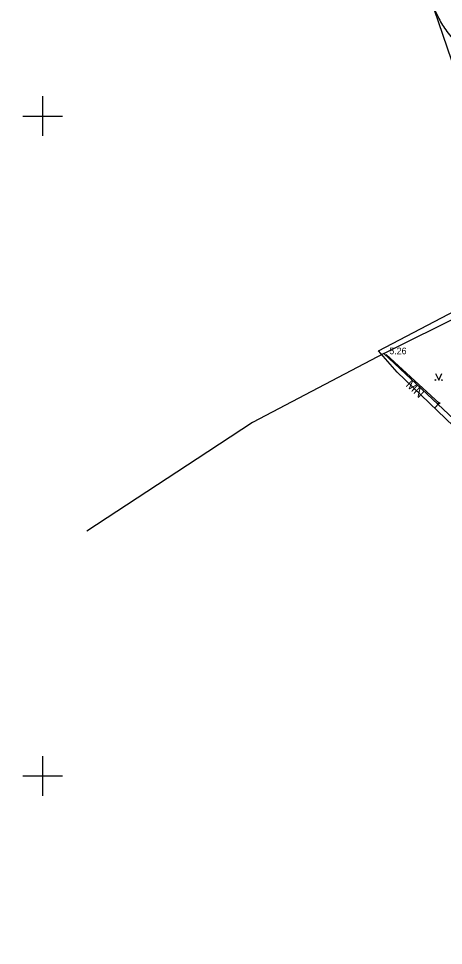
# Model space of a CAD drawing. Extents: x 519536 to 519949, y 326041 to 326519.
# Drawn here: x 519598.2 to 519630.4, y 326187.2 to 326257.4 of the extents above; entities that cross this region are included whole.
import ezdxf

# ---------------------------------------------------------------- set-up
doc = ezdxf.new("R2010")
doc.units = 0
for name, color, linetype in [('BUVE_EKAS_BPAL_####_#', 7, 'Continuous'), ('BUVE_EKAS_RAKS_TKST_#', 7, 'Continuous'), ('GEOD_ELEM_####_####_#', 7, 'Continuous'), ('RAMI_UZMR_####_####_#', 7, 'Continuous'), ('RELJ_AATZ_####_TKST_#', 7, 'Continuous'), ('RELJ_ELEM_####_####_#', 7, 'Continuous'), ('RELJ_HORZ_PAMT_####_#', 7, 'Continuous'), ('ROBZ_UZMR_####_####_#', 7, 'Continuous'), ('TERT_ELEM_####_####_#', 7, 'Continuous')]:
    doc.layers.add(name, color=color, linetype=linetype)

msp = doc.modelspace()

# ---------------------------------------------------------------- linework, layer by layer
at = {"layer": 'BUVE_EKAS_BPAL_####_#'}
for p in [(519626.024, 326231.922), (519629.689, 326227.88)]:
    msp.add_line(p, (519630.028, 326228.25), dxfattribs=at)
at = {"layer": 'GEOD_ELEM_####_####_#'}
for p, q in [((519600, 326251.5), (519600, 326250)), ((519598.5, 326250), (519600, 326250)), ((519600, 326250), (519600, 326248.5)), ((519600, 326250), (519601.5, 326250)), ((519600, 326201.5), (519600, 326200)), ((519598.5, 326200), (519600, 326200)), ((519600, 326200), (519600, 326198.5)), ((519600, 326200), (519601.5, 326200))]:
    msp.add_line(p, q, dxfattribs=at)
at = {"layer": 'RAMI_UZMR_####_####_#'}
msp.add_lwpolyline([(519720.513, 326144.604), (519669.064, 326119.018), (519667.491, 326117.773), (519659.343, 326134.977), (519672.997, 326134.231), (519676.059, 326174.512), (519662.786, 326184.772), (519662.359, 326195.553), (519640.272, 326217.733), (519626.848, 326230.605), (519625.448, 326232.202), (519636.536, 326238.028), (519608.178, 326320.927), (519604.881, 326332.267), (519606.632, 326340.411), (519606.503, 326354.123), (519598.183, 326371.842)], dxfattribs=at)
at = {"layer": 'RELJ_ELEM_####_####_#'}
msp.add_circle((519630.028, 326228.25), 0.05, dxfattribs=at)
at = {"layer": 'RELJ_HORZ_PAMT_####_#'}
msp.add_spline([(519629.626, 326258.228), (519630.011, 326257.404), (519630.293, 326256.898), (519630.615, 326256.413), (519631.016, 326255.915), (519631.443, 326255.443), (519632.386, 326254.592), (519632.893, 326254.207), (519633.406, 326253.833), (519634.452, 326253.115), (519638.002, 326250.803), (519639.938, 326249.5), (519640.944, 326248.779), (519641.886, 326248), (519642.771, 326247.11), (519643.193, 326246.607), (519643.604, 326246.058), (519644.195, 326245.029), (519644.57, 326243.972), (519644.765, 326242.895), (519644.817, 326241.808), (519644.798, 326241.345), (519644.766, 326240.883), (519644.641, 326239.963), (519644.263, 326238.117), (519643.864, 326236.271), (519643.624, 326234.424), (519643.525, 326233.267), (519643.815, 326232.205), (519643.942, 326232.054)], degree=3, dxfattribs=at)
at = {"layer": 'ROBZ_UZMR_####_####_#'}
for p, q in [((519625.841, 326232.005), (519637.6, 326237.884)), ((519625.841, 326232.005), (519615.896, 326226.77)), ((519633.052, 326225.224), (519625.841, 326232.005)), ((519615.896, 326226.77), (519611.719, 326224.038)), ((519611.719, 326224.038), (519603.349, 326218.559))]:
    msp.add_line(p, q, dxfattribs=at)
at = {"layer": 'TERT_ELEM_####_####_#'}
for p, q in [((519629.75, 326230.5), (519630, 326230)), ((519630, 326230), (519630.25, 326230.5))]:
    msp.add_line(p, q, dxfattribs=at)
for centre, radius in [((519629.75, 326230), 0.028), ((519630.25, 326230), 0.0263)]:
    msp.add_circle(centre, radius, dxfattribs=at)

# ---------------------------------------------------------------- texts
at = {"layer": 'BUVE_EKAS_RAKS_TKST_#'}
msp.add_text('MN', height=0.7, rotation=317.22506, dxfattribs=at).set_placement((519627.461, 326229.577))
at = {"layer": 'RELJ_AATZ_####_TKST_#'}
msp.add_text('5.26', height=0.5, dxfattribs=at).set_placement((519626.265, 326231.954))

doc.saveas('drawing.dxf')
